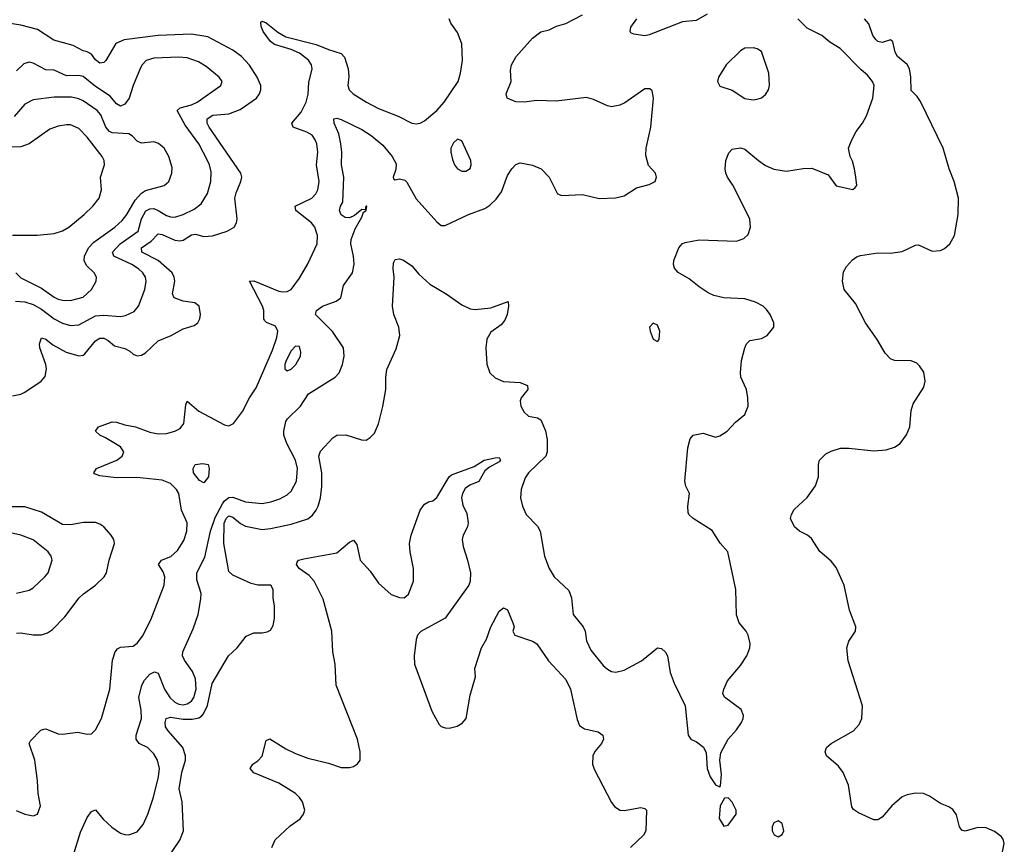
# Model space of a CAD drawing. Header units: inches. Extents: x 1834610 to 2027685, y 642842 to 774116.
# Tile 549 of 632: x 1984865 to 1989597, y 734566 to 738526. Entities that reach past the tile are written whole.
import ezdxf

# ---------------------------------------------------------------- set-up
doc = ezdxf.new("R2010")
doc.units = ezdxf.units.IN
doc.header["$MEASUREMENT"] = 0
doc.layers.add('B9783', color=7, linetype='Continuous')

msp = doc.modelspace()

# ---------------------------------------------------------------- linework, layer by layer
at = {"layer": 'B9783', "color": 5}
for points, elevation in [([(1985124.4, 734515.6), (1985157, 734623.1), (1985190, 734694.9), (1985210, 734723.6), (1985230, 734731.7), (1985265.5, 734685.5), (1985307.4, 734647.4), (1985350, 734619), (1985370, 734612.7), (1985390, 734611.5), (1985430, 734625.2), (1985459.1, 734660.9), (1985481.5, 734710), (1985507.4, 734792.6), (1985532.3, 734890), (1985537.4, 734930), (1985528, 734970), (1985510, 735000.7), (1985479.8, 735030), (1985439.7, 735050), (1985424.1, 735070), (1985425.2, 735090), (1985449.9, 735170), (1985449.3, 735210), (1985437.3, 735270), (1985452.6, 735330), (1985465.4, 735354.6), (1985490, 735383.2), (1985513.3, 735393.2), (1985530, 735386.9), (1985561, 735310), (1985587.3, 735270), (1985610, 735247.7), (1985630, 735238.3), (1985650, 735235.4), (1985670, 735239.7), (1985690, 735252.7), (1985702.1, 735270), (1985713.2, 735310), (1985710, 735360.4), (1985695.3, 735395.3), (1985656.5, 735450), (1985647.3, 735470), (1985648.8, 735490), (1985699.4, 735600.6), (1985723.1, 735670), (1985736, 735744), (1985736.5, 735770), (1985716.2, 735836.2), (1985716.9, 735870), (1985755.1, 735944.9), (1985782.5, 736070), (1985805.3, 736134.7), (1985839.6, 736200.4), (1985850, 736215.5), (1985870, 736231.8), (1985890, 736233.6), (1985950, 736210.1), (1986030, 736202), (1986072.3, 736210), (1986115.5, 736224.5), (1986150, 736243.5), (1986170, 736262), (1986195.8, 736310), (1986199.9, 736370), (1986190.9, 736410), (1986148.6, 736490), (1986135.2, 736530), (1986134.4, 736550), (1986144.1, 736595.9), (1986152.4, 736610), (1986214, 736670), (1986252.8, 736730), (1986381.5, 736810), (1986399.8, 736830), (1986417.2, 736870), (1986424.2, 736910), (1986421, 736950), (1986368, 737028), (1986287.4, 737110), (1986291.2, 737130), (1986320.5, 737150), (1986386.2, 737173.8), (1986407.8, 737190), (1986420.9, 737250), (1986465.3, 737310), (1986472.5, 737352.5), (1986469.8, 737390), (1986456.4, 737450), (1986458.8, 737470), (1986478, 737522), (1986510, 737578), (1986518, 737602), (1986530.9, 737610), (1986533.2, 737630), (1986530, 737631.5), (1986526.4, 737626.4), (1986526.4, 737613.6), (1986510, 737614.3), (1986474.5, 737585.5), (1986450, 737574.8), (1986430, 737575.6), (1986410, 737589.8), (1986402, 737610), (1986407, 737630), (1986418.7, 737650), (1986423.2, 737770), (1986411.2, 737830), (1986413.9, 737890), (1986409.3, 737930), (1986398.9, 737978.9), (1986375.8, 738030), (1986375.3, 738050), (1986390, 738052.7), (1986410, 738047.4), (1986510, 737998.6), (1986554, 737970), (1986610, 737923.6), (1986655.3, 737870), (1986673.8, 737833.8), (1986673.1, 737806.9), (1986660.5, 737770), (1986661.6, 737761.6), (1986670, 737757.3), (1986690, 737761.6), (1986716, 737756), (1986725.8, 737745.9), (1986770, 737666.7), (1986870, 737555.3), (1986890, 737538.4), (1986910, 737537.6), (1987022, 737590), (1987099.9, 737620.1), (1987124.5, 737635.5), (1987155, 737665), (1987180, 737700), (1987210, 737777.3), (1987230, 737810.6), (1987250, 737830.7), (1987270, 737839.1), (1987330, 737828.4), (1987370.6, 737810), (1987410.5, 737770), (1987450, 737690.8), (1987470, 737682), (1987570, 737686.7), (1987650, 737668.4), (1987729.4, 737670.6), (1987770, 737681), (1987830, 737718.8), (1987890, 737734.8), (1987919, 737750), (1987925.2, 737770), (1987921.2, 737790), (1987886.6, 737826.6), (1987873.8, 737873.8), (1987875.4, 737910), (1987898, 738010), (1987911.3, 738150), (1987904.1, 738184.1), (1987894, 738194), (1987870, 738195.1), (1987773.3, 738126.7), (1987750, 738115.4), (1987710, 738108), (1987690, 738113), (1987623.7, 738143.7), (1987590, 738152.4), (1987444.1, 738135.9), (1987350, 738138), (1987289.3, 738130.7), (1987250, 738132.7), (1987208, 738150), (1987203.5, 738170), (1987227.6, 738230), (1987224.5, 738284.5), (1987229.1, 738310), (1987251.9, 738350), (1987330, 738438.4), (1987370, 738468), (1987410, 738478.4), (1987444.6, 738495.4), (1987490, 738509), (1987570, 738550.2)], 260), ([(1988170, 738552.4), (1988117.1, 738522.9), (1988050, 738516.1), (1987890, 738454), (1987870, 738449.6), (1987816.5, 738456.5), (1987802.7, 738462.7), (1987799, 738470), (1987802.9, 738490), (1987831.6, 738530)], 240), ([(1984830, 736719.8), (1984870, 736728.5), (1984890, 736737.9), (1984968.5, 736790), (1984987.6, 736812.4), (1984994.3, 736850), (1984991.2, 736870), (1984961.9, 736950), (1984960.3, 736970), (1984970, 736998.4), (1984990, 736991.6), (1985024.4, 736964.4), (1985088.9, 736928.9), (1985150, 736911.6), (1985170, 736914.7), (1985178.2, 736921.8), (1985230, 736984), (1985250, 736996.1), (1985270, 736996.3), (1985290, 736985.8), (1985320.4, 736960.4), (1985370, 736947.1), (1985394.2, 736934.2), (1985410, 736919.6), (1985430, 736911.3), (1985450, 736915.2), (1985470, 736925.6), (1985530, 736984.1), (1985592.6, 737010), (1985650, 737041.7), (1985703, 737057), (1985720.5, 737070), (1985730.8, 737089.2), (1985734.5, 737110), (1985727.8, 737150), (1985706.5, 737166.5), (1985650, 737174), (1985606.8, 737190), (1985598.8, 737210), (1985610.4, 737270), (1985608, 737290), (1985597.2, 737310), (1985530, 737369), (1985451.4, 737410), (1985450.6, 737430), (1985497.1, 737462.9), (1985530, 737498.4), (1985550, 737494.6), (1985610, 737467.9), (1985635, 737465), (1985650, 737466.7), (1985690, 737492.9), (1985710, 737496.8), (1985750, 737484.6), (1985791.9, 737488.1), (1985861.6, 737510), (1985896.4, 737530), (1985907.7, 737550), (1985910.6, 737570), (1985899.7, 737670), (1985904.9, 737695.1), (1985928.6, 737750), (1985932.2, 737770), (1985928.5, 737790), (1985775.8, 738010), (1985765.5, 738030), (1985766.6, 738050), (1985792.8, 738067.2), (1985870, 738075), (1985924.4, 738095.6), (1986002.7, 738150), (1986017.6, 738170), (1986024.5, 738190), (1986024.1, 738210), (1986006.4, 738250), (1985970, 738307.3), (1985931.8, 738350), (1985890, 738380.5), (1985770, 738444.9), (1985690, 738457.6), (1985530, 738449.9), (1985366.4, 738430), (1985327.3, 738412.7), (1985278.5, 738330), (1985270, 738321.5), (1985250, 738317.1), (1985230, 738333.8), (1985210, 738360.7), (1985190, 738372.7), (1985170, 738376.5), (1985121.8, 738401.8), (1985028.7, 738428.7), (1984950, 738479.7), (1984870, 738500.9), (1984809.8, 738509.8)], 320), ([(1984848, 734728), (1984890, 734710.2), (1984930, 734702), (1984950, 734710.4), (1984964.5, 734750), (1984953.6, 734810), (1984950.6, 734870), (1984937, 734970), (1984911, 735050), (1984917.4, 735062.6), (1984966.7, 735113.3), (1984981.2, 735118.8), (1984990, 735120.2), (1985050, 735095.4), (1985070, 735094.7), (1985144.7, 735104.7), (1985190, 735094.3), (1985210, 735096.1), (1985230, 735115.5), (1985258, 735170), (1985299, 735310), (1985311.1, 735450), (1985323.4, 735490), (1985335.2, 735504.8), (1985350, 735512.8), (1985410, 735516.6), (1985430, 735531.9), (1985454.5, 735565.5), (1985496.1, 735643.9), (1985559.2, 735810), (1985562.8, 735850), (1985554.1, 735874.1), (1985531.6, 735910), (1985546.2, 735930), (1985592.1, 735947.9), (1985623.9, 735976.1), (1985654.5, 736025.5), (1985668.4, 736070), (1985669.3, 736109.3), (1985642.4, 736170), (1985630.6, 736250), (1985618.5, 736270), (1985590, 736297.8), (1985550, 736315.4), (1985428.2, 736328.2), (1985330, 736325.5), (1985250, 736336), (1985225.3, 736345.3), (1985221.5, 736350), (1985234.5, 736370), (1985332.2, 736410), (1985357.4, 736430), (1985365.3, 736450), (1985350, 736475.3), (1985278.1, 736518.1), (1985249.6, 736530), (1985229.6, 736550.4), (1985244, 736570), (1985310, 736594.9), (1985330, 736593.8), (1985370, 736580.2), (1985422, 736570), (1985490, 736545.1), (1985530, 736537.1), (1985570, 736539.3), (1985610.6, 736549.4), (1985636.5, 736563.5), (1985653.6, 736586.4), (1985663.7, 736676.3), (1985670, 736694.4), (1985726.4, 736646.4), (1985850, 736579.8), (1985870, 736576.3), (1985893.1, 736586.9), (1985935.8, 736644.2), (1985970, 736710.2), (1986001.5, 736758.5), (1986080.7, 736939.3), (1986100.8, 736999.2), (1986106, 737030), (1986094.6, 737054.6), (1986051.4, 737071.4), (1986041.7, 737081.7), (1986037.9, 737090), (1986038.2, 737130), (1986031.7, 737150), (1985969.7, 737270), (1985990, 737271.4), (1986110, 737223.1), (1986130, 737219.2), (1986150, 737221.5), (1986169.4, 737230.6), (1986210, 737285.5), (1986250, 737353.2), (1986295.3, 737450), (1986296.1, 737490), (1986283.9, 737530), (1986267.5, 737550), (1986192.8, 737610), (1986189.8, 737630), (1986269.8, 737670), (1986289, 737690), (1986297.3, 737710), (1986304.1, 737750), (1986291.2, 737830), (1986298.3, 737890), (1986293.1, 737930), (1986285.4, 737950), (1986270, 737971.3), (1986245.6, 737985.6), (1986179.3, 738010), (1986172.9, 738030), (1986217.7, 738082.3), (1986241.5, 738130), (1986251.2, 738168.8), (1986255, 738225), (1986270.4, 738289.7), (1986267.4, 738310), (1986252.5, 738332.5), (1986210, 738365.2), (1986170, 738383.1), (1986090, 738407.1), (1986070, 738422.4), (1986034.8, 738470), (1986025.7, 738494.3), (1986024.7, 738515.3), (1986030, 738519.1), (1986050, 738511.6), (1986106.5, 738466.5), (1986144.1, 738444.1), (1986290, 738407.9), (1986350, 738383.1), (1986410, 738364.8), (1986426.8, 738346.8), (1986443.9, 738290), (1986446.8, 738253.2), (1986442, 738210), (1986449.2, 738190), (1986467.9, 738170), (1986531.7, 738130), (1986590, 738100.5), (1986683.3, 738063.4), (1986750, 738030.2), (1986770, 738026.7), (1986790, 738030.2), (1986810, 738041), (1986870, 738090.7), (1986904.9, 738130), (1986972.2, 738230), (1986983.1, 738270), (1986993.3, 738330), (1986990.8, 738410), (1986970, 738465.6), (1986937.8, 738510), (1986929.8, 738530)], 280), ([(1985570, 734490.5), (1985635.1, 734584.9), (1985651.8, 734630), (1985645.3, 734770), (1985631.8, 734831.8), (1985644, 734910), (1985662.6, 734970), (1985662.3, 734990), (1985648.8, 735030), (1985578.2, 735110), (1985565.8, 735130), (1985563.5, 735150), (1985568.4, 735170), (1985590, 735176.9), (1985650, 735166.4), (1985693.9, 735166.1), (1985726.4, 735173.6), (1985738.3, 735181.7), (1985748.1, 735191.9), (1985768.4, 735231.6), (1985790, 735338), (1985868.8, 735471.2), (1985911, 735509), (1985954.2, 735565.9), (1985990, 735581.6), (1986030, 735580.5), (1986054.5, 735585.5), (1986070, 735594.8), (1986083.3, 735616.7), (1986089.6, 735650), (1986089.7, 735710), (1986083, 735750), (1986082.9, 735790), (1986072.3, 735810), (1986010, 735810.6), (1985978.2, 735818.2), (1985890, 735858.9), (1985870, 735875.1), (1985846.7, 736010), (1985848.3, 736108.3), (1985858, 736130), (1985870, 736142.8), (1985890, 736137.4), (1985925.9, 736105.9), (1985950, 736092.9), (1986030, 736078.1), (1986070, 736081.9), (1986170, 736103.7), (1986250.4, 736129.6), (1986272.9, 736147.1), (1986289.9, 736170.1), (1986300.3, 736190), (1986310.7, 736230), (1986316.4, 736283.6), (1986316.5, 736350), (1986303.1, 736430), (1986310, 736453.7), (1986370, 736518.4), (1986390, 736530.3), (1986432.2, 736532.2), (1986507.9, 736507.9), (1986530, 736507.3), (1986550, 736518.8), (1986570, 736541), (1986590, 736584.7), (1986610.9, 736669.1), (1986624.7, 736750), (1986624.8, 736810), (1986630, 736846.8), (1986674.7, 736945.3), (1986692.8, 737010), (1986687.2, 737050), (1986663.6, 737110), (1986657, 737150), (1986664.5, 737290), (1986659.5, 737330), (1986662, 737358), (1986670, 737374.8), (1986690, 737377.3), (1986710, 737370.6), (1986750, 737344.9), (1986783.8, 737303.8), (1986836.2, 737256.2), (1986914, 737210), (1986990, 737157), (1987030, 737138), (1987054.7, 737134.7), (1987130, 737142.3), (1987212.3, 737172.3), (1987214.9, 737150), (1987207.2, 737110), (1987196.7, 737083.3), (1987178.9, 737061.1), (1987130, 737025.6), (1987110, 736992.7), (1987105.8, 736950), (1987110, 736872), (1987124.9, 736830), (1987150, 736806.7), (1987190, 736788), (1987270, 736784), (1987304.9, 736770), (1987307.2, 736750), (1987275.3, 736710), (1987270, 736696), (1987273.7, 736670), (1987290, 736640.5), (1987310, 736621.3), (1987353.5, 736613.5), (1987370, 736604.9), (1987392, 736552), (1987399.7, 736510), (1987399.7, 736450), (1987394, 736430), (1987310.2, 736349.8), (1987294.3, 736325.7), (1987274.7, 736270), (1987272.1, 736230), (1987281.6, 736190), (1987299.7, 736150), (1987354, 736094), (1987367.3, 736070), (1987388.1, 735950), (1987410, 735890.3), (1987433.8, 735850), (1987505, 735785), (1987516.8, 735750), (1987524.9, 735670), (1987573.4, 735610), (1987582.3, 735590), (1987590, 735542.8), (1987610, 735498), (1987670, 735424.4), (1987690, 735406), (1987710, 735395.5), (1987730, 735392.7), (1987770, 735402.4), (1987852.9, 735447.1), (1987930, 735508.7), (1987950, 735506.7), (1987969.1, 735489.1), (1987977.8, 735470), (1987991.8, 735390), (1988010, 735338.8), (1988063, 735230), (1988077.3, 735090), (1988090, 735071), (1988118.4, 735058.4), (1988152.1, 735032.1), (1988164.1, 735004.1), (1988168.7, 734930), (1988183.8, 734890), (1988210, 734851.3), (1988230, 734842), (1988234, 734846), (1988238.9, 734901.1), (1988229.5, 734970), (1988235.4, 735004.6), (1988269.7, 735070.3), (1988310, 735114.9), (1988333.6, 735150), (1988342.9, 735170), (1988343.7, 735183.7), (1988333.1, 735213.1), (1988252.9, 735272.9), (1988245.2, 735290), (1988249.2, 735310), (1988266.6, 735350), (1988330, 735424.9), (1988359.5, 735470), (1988375.1, 735510), (1988376, 735530), (1988366, 735570), (1988356, 735590), (1988323.7, 735630), (1988310, 735668), (1988307.6, 735790), (1988267.8, 735970), (1988232.3, 736012.3), (1988192.9, 736072.9), (1988102.4, 736130), (1988081.3, 736150), (1988078.5, 736158.5), (1988076.4, 736190), (1988084.4, 736250), (1988066.2, 736286.2), (1988062.2, 736310), (1988077.1, 736470), (1988087.3, 736512.7), (1988102, 736530), (1988150, 736540.3), (1988210, 736520.5), (1988230, 736527.3), (1988265.2, 736550), (1988306.2, 736593.8), (1988350, 736630.8), (1988365.6, 736670), (1988364.2, 736710), (1988358, 736750), (1988331.6, 736810), (1988329.6, 736830), (1988334.7, 736890), (1988349.7, 736950.3), (1988358, 736970), (1988375.1, 736984.9), (1988430, 736994.9), (1988458, 737010), (1988489.2, 737050), (1988489.2, 737070), (1988471.5, 737110), (1988454.7, 737134.7), (1988438.4, 737150), (1988400.9, 737170), (1988350, 737185.3), (1988249.8, 737189.8), (1988201.4, 737201.4), (1988174.2, 737214.1), (1988130, 737242.9), (1988082.2, 737282.2), (1988030, 737312), (1988012.9, 737332.9), (1988007.6, 737350), (1988009.6, 737370), (1988033.6, 737430), (1988049.4, 737450), (1988064.1, 737455.9), (1988131.2, 737468.8), (1988310, 737462.8), (1988345.2, 737474.8), (1988365.9, 737494.1), (1988376.9, 737530), (1988374.5, 737570), (1988292.2, 737732.2), (1988266.3, 737770), (1988259.7, 737790), (1988256.3, 737810), (1988259.7, 737850), (1988273.1, 737886.9), (1988290, 737904.9), (1988329.6, 737910.4), (1988350, 737903.8), (1988415.5, 737850), (1988450, 737826.7), (1988490, 737808.7), (1988550, 737798.4), (1988630, 737812.4), (1988672.7, 737812.7), (1988750, 737781), (1988788.6, 737728.6), (1988869, 737711), (1988880.2, 737719.8), (1988889, 737730), (1988883.7, 737770), (1988877, 737810), (1988867.2, 737847.2), (1988856, 737870), (1988849.2, 737910), (1988864, 737950), (1988886, 737990), (1988916.2, 738030), (1988935, 738064.9), (1988964.7, 738150), (1988971.8, 738210), (1988964.5, 738230), (1988940.6, 738260.6), (1988910, 738285.7), (1988807.9, 738388), (1988758.7, 738418.7), (1988719.6, 738450), (1988650, 738485.3), (1988605.3, 738530)], 240), ([(1989588.7, 734530), (1989597.4, 734570), (1989591.5, 734590), (1989582.2, 734602.2), (1989550, 734626.6), (1989510, 734644.2), (1989470, 734645.7), (1989410, 734627.8), (1989393.1, 734633.1), (1989381.3, 734650), (1989367, 734707), (1989350, 734733.2), (1989330, 734746), (1989290, 734760.9), (1989237.2, 734797.2), (1989209.6, 734809.6), (1989170, 734811.6), (1989130, 734803.6), (1989106.4, 734793.6), (1989056.3, 734750), (1989010, 734695.1), (1988990, 734682.9), (1988970, 734682.9), (1988895.9, 734715.9), (1988871.9, 734731.9), (1988864.7, 734744.7), (1988847.8, 734850), (1988823.6, 734910), (1988800.1, 734940.1), (1988742.7, 734990), (1988736, 735010), (1988742.7, 735030), (1988765.2, 735050), (1988872, 735110), (1988899.4, 735140.6), (1988912, 735170), (1988915.1, 735230), (1988846.8, 735446.8), (1988841.2, 735510), (1988850, 735542), (1988882, 735590), (1988884, 735610), (1988852.7, 735690), (1988827, 735810), (1988790, 735895.3), (1988765.1, 735925.1), (1988710, 735972.7), (1988670, 736035.1), (1988651.1, 736051.1), (1988613.2, 736070), (1988589.3, 736090), (1988569, 736130), (1988574, 736150), (1988586.8, 736173.2), (1988650, 736230.8), (1988690, 736286.8), (1988705.1, 736330), (1988704.5, 736390), (1988709.4, 736410), (1988738.9, 736441.1), (1988765.4, 736454.6), (1988810, 736468), (1988850, 736468.2), (1988970, 736455.5), (1989030, 736460.5), (1989070, 736473.4), (1989097.2, 736490), (1989127.5, 736532.5), (1989143.7, 736570), (1989149.3, 736650), (1989158.9, 736681.1), (1989210, 736761), (1989217.6, 736790), (1989210, 736832.7), (1989190, 736864.5), (1989176.8, 736876.8), (1989150, 736887.8), (1989069.6, 736889.6), (1989050, 736898), (1989024, 736924), (1988985.6, 736990), (1988929.7, 737070), (1988882.5, 737162.5), (1988828, 737230), (1988819.7, 737270), (1988824.7, 737315.2), (1988838.3, 737341.7), (1988867.2, 737372.8), (1988890, 737388.4), (1988906.7, 737393.3), (1988990, 737406.4), (1989050, 737404.9), (1989106.7, 737413.3), (1989170, 737443.8), (1989185.2, 737445.2), (1989250, 737414), (1989290, 737417.3), (1989310, 737427.7), (1989335.6, 737450), (1989357.7, 737490), (1989375.6, 737590), (1989377.7, 737670), (1989356.3, 737750), (1989331.6, 737810), (1989304, 737910), (1989193.9, 738133.9), (1989178, 738158), (1989150, 738186.6), (1989147.6, 738250), (1989141, 738290), (1989130, 738310.8), (1989084.6, 738350), (1989072.5, 738370), (1989060.9, 738420.9), (1989050, 738429.4), (1989010, 738417.3), (1988990, 738422.2), (1988980.9, 738430), (1988965.6, 738450), (1988946.2, 738506.2), (1988925.1, 738530)], 220), ([(1984845, 737175), (1984890, 737170.6), (1984930, 737157.8), (1984970, 737135.8), (1985030, 737089.1), (1985070, 737069.5), (1985110, 737057.5), (1985150, 737061.5), (1985230, 737104.7), (1985267.2, 737107.2), (1985350, 737101.2), (1985374.2, 737105.7), (1985415, 737125), (1985436, 737150), (1985466.2, 737230), (1985473, 737270), (1985469.8, 737290), (1985457.3, 737310), (1985436.2, 737330), (1985404.2, 737350), (1985316.8, 737390), (1985311.2, 737410), (1985347.3, 737450), (1985435, 737510), (1985449.9, 737570), (1985471.8, 737608.2), (1985490, 737618.6), (1985510, 737618.8), (1985530.7, 737610.7), (1985570, 737585.3), (1985590, 737579.2), (1985610, 737578.1), (1985650, 737590.1), (1985704.3, 737615.7), (1985737.6, 737642.4), (1985767.8, 737692.2), (1985784, 737750), (1985784.7, 737795.3), (1985777.5, 737830), (1985768.4, 737850), (1985725.4, 737930), (1985660.6, 738020.6), (1985622.6, 738090), (1985636.8, 738103.2), (1985690, 738116.8), (1985718.4, 738130), (1985831.5, 738210), (1985837.6, 738230), (1985823.7, 738250), (1985762, 738302), (1985724.5, 738324.5), (1985670, 738343.4), (1985630, 738347.2), (1985510, 738341.6), (1985472.7, 738330), (1985453.1, 738310), (1985445.2, 738294.8), (1985410.1, 738209.9), (1985390.9, 738149.1), (1985370, 738121.1), (1985350, 738111.7), (1985330, 738122.4), (1985299.3, 738159.3), (1985230, 738205.4), (1985170, 738253.1), (1985150, 738258), (1985090, 738256.4), (1985030, 738283.9), (1984990, 738286), (1984930, 738317.6), (1984910, 738322.8), (1984884.9, 738315.1), (1984850, 738281.5)], 340), ([(1984847.1, 737310), (1984870, 737286), (1984970, 737236.8), (1985030, 737193.5), (1985050, 737184.1), (1985070, 737178.5), (1985110, 737177.3), (1985170, 737194), (1985210.9, 737230), (1985232.4, 737270), (1985233.7, 737290), (1985223.5, 737310), (1985186, 737346), (1985174.7, 737370), (1985175.7, 737390), (1985195, 737430), (1985221.9, 737458.1), (1985322.2, 737530), (1985357.6, 737562.4), (1985379.6, 737590), (1985420.7, 737659.3), (1985450, 737693.9), (1985470, 737706.6), (1985559.6, 737730), (1985581.5, 737750), (1985596.4, 737790), (1985597.3, 737817.3), (1985582, 737870), (1985559.1, 737910), (1985532, 737932), (1985510, 737939.8), (1985450, 737932.8), (1985430, 737943), (1985407.2, 737967.2), (1985390, 737977.7), (1985310, 737983.6), (1985296.8, 737990), (1985279.6, 738010), (1985254.5, 738070), (1985236.8, 738090), (1985170, 738137.3), (1985150, 738146.5), (1985113.7, 738153.7), (1985030, 738154.6), (1984930, 738141), (1984890, 738120.7), (1984839, 738061)], 360), ([(1984830, 737491), (1984948.6, 737491.4), (1985030, 737500.2), (1985070, 737511.6), (1985100.5, 737530), (1985174.3, 737590), (1985215.8, 737630), (1985246.3, 737670), (1985258, 737710), (1985254, 737770), (1985272.4, 737830), (1985271.1, 737850), (1985262.2, 737870), (1985190, 737962.7), (1985150, 738003.9), (1985110, 738020.8), (1985090, 738021.8), (1985050, 738014.8), (1985010, 738000.9), (1984910.1, 737929.9), (1984870, 737916.2), (1984765.5, 737914.5)], 380), ([(1986077.2, 734550), (1986092.9, 734587.1), (1986165.6, 734654.4), (1986212.3, 734687.7), (1986229.7, 734710.3), (1986234.7, 734730), (1986223.9, 734770), (1986210.5, 734790.5), (1986190, 734809.8), (1986110, 734858.9), (1985990, 734908.3), (1985972, 734930), (1985986, 734950), (1986010, 734966.7), (1986030.6, 734989.4), (1986050, 735064.7), (1986067.2, 735072.8), (1986144.6, 735024.6), (1986190, 735002.4), (1986250, 734979.6), (1986350, 734954.6), (1986410, 734933.7), (1986450, 734934), (1986470, 734939.3), (1986488.1, 734951.9), (1986500.7, 734970), (1986502, 735010), (1986488.5, 735070), (1986385.8, 735330), (1986381.1, 735430), (1986369.8, 735490), (1986365, 735590), (1986323.3, 735743.3), (1986280.9, 735830), (1986257, 735857), (1986208.5, 735890), (1986195.6, 735910), (1986198.9, 735921.1), (1986205.2, 735930), (1986230, 735937), (1986390, 735965.5), (1986450, 736017), (1986470, 736026), (1986485.1, 736005.1), (1986501.6, 735930), (1986550, 735877.6), (1986590, 735819.1), (1986650, 735766), (1986690, 735750.3), (1986712.3, 735750), (1986733.5, 735766.5), (1986758, 735830), (1986757.1, 735890), (1986741.7, 735970), (1986738.9, 736010), (1986746.9, 736050), (1986790, 736170.7), (1986810, 736198.8), (1986830, 736210.8), (1986850, 736216), (1986870, 736231), (1986929.3, 736330), (1986940.5, 736339.5), (1987050, 736381), (1987098, 736410), (1987150, 736422), (1987170, 736422.8), (1987175.3, 736410), (1987170, 736402.9), (1987122.3, 736377.7), (1987101.1, 736358.9), (1987071.4, 736308.6), (1987029.3, 736290.7), (1987006.1, 736273.9), (1986992.9, 736250), (1986988.1, 736230), (1986995.2, 736195.2), (1987013.7, 736153.7), (1987021, 736110), (1987017.1, 736090), (1986996.6, 736050), (1986992.1, 736030), (1986996, 735996), (1987017.7, 735930), (1987031, 735870), (1987030.2, 735830), (1987023.8, 735810), (1986910, 735651.1), (1986792.9, 735587.1), (1986777.1, 735570), (1986770.8, 735550), (1986761.2, 735470), (1986762, 735430), (1986845.5, 735205.5), (1986880.9, 735140.9), (1986890, 735131.5), (1986910, 735124.2), (1986930, 735123.5), (1986967.1, 735132.9), (1986992.4, 735147.6), (1987010.8, 735169.2), (1987030, 735282), (1987055.1, 735370), (1987053.2, 735410), (1987084, 735510), (1987109.1, 735550.9), (1987129, 735610), (1987170, 735684.7), (1987190, 735702), (1987210, 735692), (1987236, 735630), (1987241, 735610), (1987236, 735590), (1987244.7, 735570), (1987330, 735541.6), (1987350, 735528), (1987406.5, 735446.5), (1987490, 735357.3), (1987512, 735310), (1987544.7, 735164.7), (1987556.3, 735136.3), (1987579.7, 735119.7), (1987645.3, 735105.2), (1987668, 735090), (1987670.4, 735070), (1987661.7, 735050), (1987629.4, 735010.6), (1987619.6, 734990), (1987618.3, 734950), (1987626.3, 734926.3), (1987710, 734765.5), (1987725.3, 734745.3), (1987750.3, 734730.2), (1987770, 734728), (1987850, 734742.6), (1987870, 734738), (1987877.1, 734730), (1987874.3, 734630), (1987863.1, 734610), (1987800.8, 734550)], 220), ([(1984850, 735578.9), (1984870, 735580.9), (1984930, 735572.3), (1984970, 735572), (1984998.7, 735581.3), (1985022.2, 735597.8), (1985082.1, 735657.9), (1985150.8, 735750), (1985170.9, 735769.1), (1985230, 735810.2), (1985271.7, 735850), (1985282.9, 735870), (1985295.7, 735930), (1985320.9, 736010), (1985316.8, 736030), (1985304.5, 736050), (1985270, 736089.8), (1985250, 736103.7), (1985230, 736110.6), (1985171.9, 736111.9), (1985110, 736099.6), (1985070, 736101.1), (1984970, 736161.5), (1984890, 736186.6), (1984650, 736186.5)], 320), ([(1984850, 735771.4), (1984910, 735786.2), (1984930, 735796.9), (1984986.6, 735850), (1985001.1, 735870), (1985020.5, 735930), (1985015.8, 735950), (1985002, 735970), (1984930, 736028.7), (1984870, 736050.6), (1984770, 736072.7)], 340)]:
    msp.add_lwpolyline(points, dxfattribs=dict(at, elevation=elevation))
for points, elevation in [([(1988391.5, 738391.5), (1988350, 738389.6), (1988330, 738376.9), (1988260.3, 738310), (1988223, 738250), (1988219.1, 738230), (1988230, 738207.7), (1988290, 738187.7), (1988350, 738148), (1988390, 738142), (1988410, 738144.9), (1988430, 738151), (1988450, 738166.8), (1988464, 738190), (1988469.1, 738210.9), (1988466, 738270), (1988430, 738373.2), (1988410, 738386)], 260), ([(1986970, 737952.8), (1986950, 737935.1), (1986937.6, 737910), (1986937.1, 737890), (1986945.5, 737854.5), (1986955.5, 737830), (1986970, 737810.7), (1986990, 737799.3), (1987010, 737799.3), (1987030, 737811.3), (1987034.7, 737830), (1987032.6, 737850), (1986990, 737944)], 280), ([(1987910, 737068.7), (1987891.3, 737050), (1987894.8, 737030), (1987910, 736992), (1987930, 736981), (1987939, 736990), (1987941.2, 737030), (1987930, 737059)], 260), ([(1986190, 736958.7), (1986170, 736935.6), (1986145.5, 736890), (1986138.9, 736870), (1986139.3, 736850), (1986150, 736840.4), (1986170, 736847.6), (1986192.6, 736870), (1986215.1, 736910), (1986216.9, 736930), (1986210, 736957)], 280), ([(1985750, 736301.2), (1985730, 736312.6), (1985701.1, 736350), (1985698, 736370), (1985708, 736390), (1985744.6, 736395.4), (1985771.3, 736390), (1985775.5, 736370), (1985772.8, 736330)], 260), ([(1988270, 734788), (1988252.7, 734787.3), (1988231.3, 734750), (1988227.3, 734690), (1988250, 734652), (1988270, 734658), (1988308, 734710), (1988308.7, 734730), (1988290, 734768)], 240), ([(1988510, 734678), (1988490, 734668), (1988481, 734650), (1988481, 734630), (1988491, 734611), (1988510, 734601), (1988530, 734612), (1988537.2, 734630), (1988530, 734666)], 240)]:
    msp.add_lwpolyline(points, close=True, dxfattribs=dict(at, elevation=elevation))

doc.saveas('drawing.dxf')
